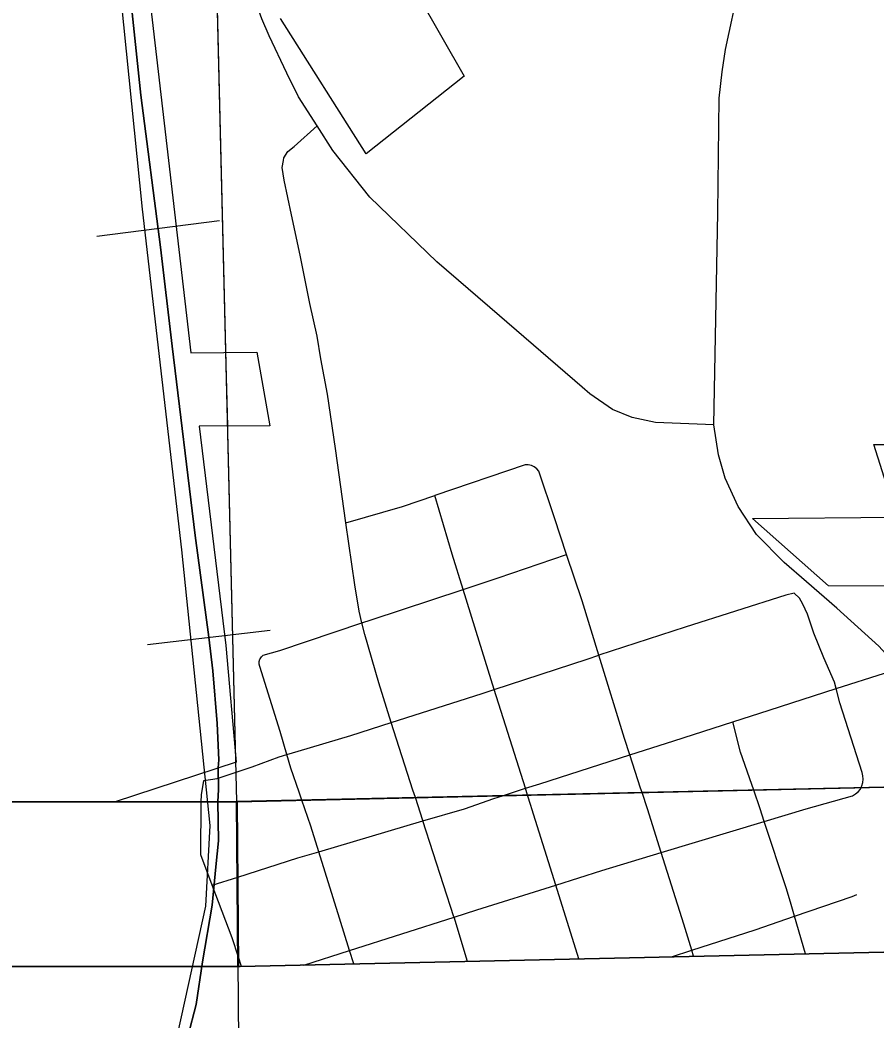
# Model space of a CAD drawing. Extents: x 23.6 to 68.7, y -63 to -29.
# Drawn here: x 44.699 to 45.218, y -57.767 to -57.161 of the extents above; entities that cross this region are included whole.
import ezdxf

# ---------------------------------------------------------------- set-up
doc = ezdxf.new("R2010")
doc.units = 0
for name, color, linetype in [('tdCoCityStreetMajor', 7, 'Continuous'), ('tdCoCityStreetMinor', 7, 'Continuous'), ('tdCoClipBndry', 7, 'Continuous'), ('tdCoCoBndry', 7, 'Continuous'), ('tdCoCoBndryPart', 7, 'Continuous'), ('tdCoCorpBndry', 7, 'Continuous'), ('tdCoRRCL', 7, 'Continuous'), ('tdCoSectLine', 7, 'Continuous'), ('tdCoSectLinePart', 7, 'Continuous'), ('tdCoTwpBndryShd', 7, 'Continuous')]:
    doc.layers.add(name, color=color, linetype=linetype)

msp = doc.modelspace()

# ---------------------------------------------------------------- linework, layer by layer
at = {"layer": 'tdCoCityStreetMajor'}
for points in [[(44.87936, -57.22525), (44.86799, -57.20759), (44.86108, -57.19328), (44.85023, -57.17059), (44.84592, -57.16028), (44.84201, -57.1498), (44.8385, -57.13918), (44.8354, -57.12843), (44.83334, -57.12009)], [(45.12009, -57.4066), (45.12237, -57.27793), (45.12332, -57.20839), (45.12499, -57.19244), (45.12713, -57.17886), (45.13547, -57.14028), (45.13986, -57.12174)], [(44.97053, -57.73192), (44.96246, -57.7051), (44.96239, -57.70487), (44.94352, -57.64678), (44.94342, -57.64646), (44.93897, -57.63265), (44.93751, -57.62811), (44.92433, -57.58712), (44.91677, -57.56306), (44.90822, -57.53379), (44.90656, -57.52665), (44.90494, -57.51965), (44.9023, -57.50354), (44.89672, -57.46608), (44.89044, -57.42091), (44.88577, -57.38797), (44.88173, -57.3665), (44.87939, -57.35269), (44.87493, -57.33292), (44.86919, -57.30359), (44.86388, -57.27915), (44.85941, -57.2581), (44.85814, -57.25045), (44.85892, -57.24623), (44.8592, -57.24471), (44.86154, -57.24089), (44.86536, -57.2377), (44.87936, -57.22525)], [(45.12009, -57.4066), (45.08454, -57.40518), (45.07041, -57.40212), (45.05864, -57.39718), (45.04477, -57.3877), (45.04012, -57.38366), (44.99006, -57.34051), (44.95208, -57.30771), (44.91139, -57.2685), (44.88895, -57.24014), (44.87936, -57.22525)], [(45.29339, -57.66444), (45.29043, -57.65518), (45.28179, -57.62854), (45.28019, -57.62498), (45.27962, -57.62372), (45.2739, -57.61103), (45.26682, -57.60012), (45.25837, -57.58711), (45.2411, -57.56393), (45.23276, -57.5547), (45.22014, -57.54075), (45.19474, -57.51782), (45.17629, -57.50178), (45.16268, -57.48995), (45.14599, -57.47299), (45.13469, -57.45604), (45.12692, -57.43885), (45.12292, -57.42473), (45.12009, -57.4066)]]:
    msp.add_lwpolyline(points, dxfattribs=at)
at = {"layer": 'tdCoCityStreetMinor'}
for p, q in [((45.08807, -57.66594), (45.15063, -57.64702)), ((45.03819, -57.73041), (45.02416, -57.68562)), ((45.1756, -57.72732), (45.16899, -57.70459)), ((44.87133, -57.73415), (44.89909, -57.7253)), ((44.90168, -57.73347), (44.89909, -57.7253)), ((45.0944, -57.72915), (45.10665, -57.7252)), ((45.10777, -57.72884), (45.10665, -57.7252))]:
    msp.add_line(p, q, dxfattribs=at)
for points in [[(45.03074, -57.48523), (45.02331, -57.46293), (45.01377, -57.43466), (45.01258, -57.43316), (45.01107, -57.43198), (45.011, -57.43195), (45.00934, -57.43118), (45.00746, -57.43081), (45.00555, -57.43087), (44.95073, -57.44939)], [(44.89672, -57.46608), (44.93108, -57.45603), (44.95073, -57.44939)], [(44.96794, -57.5064), (44.96133, -57.48496), (44.95073, -57.44939)], [(44.96794, -57.5064), (44.98911, -57.49943), (45.03074, -57.48523)], [(45.05026, -57.54628), (45.04008, -57.51324), (45.03074, -57.48523)], [(44.86109, -57.60654), (44.85693, -57.59248), (44.8446, -57.55319), (44.84422, -57.55168), (44.84426, -57.55012), (44.84472, -57.54863), (44.84478, -57.54854), (44.84557, -57.54732), (44.84674, -57.54629), (44.85676, -57.54349), (44.90656, -57.52665), (44.91217, -57.52475), (44.96794, -57.5064)], [(44.98683, -57.56709), (44.9776, -57.53774), (44.96794, -57.5064)], [(45.19427, -57.56648), (45.1933, -57.56256), (45.18672, -57.54793), (45.18064, -57.53297), (45.17686, -57.5213), (45.17407, -57.51521), (45.17209, -57.51176), (45.1688, -57.50864), (45.16371, -57.50995), (45.10271, -57.52919), (45.05026, -57.54628)], [(44.98683, -57.56709), (45.0432, -57.54859), (45.05026, -57.54628)], [(45.06913, -57.60675), (45.06589, -57.59676), (45.05026, -57.54628)], [(45.19427, -57.56648), (45.22355, -57.55714), (45.23276, -57.5547), (45.24098, -57.55253), (45.25561, -57.54826)], [(44.86109, -57.60654), (44.86794, -57.60448), (44.89984, -57.59495), (44.92433, -57.58712), (44.97957, -57.56947), (44.98683, -57.56709)], [(45.00573, -57.62699), (44.99503, -57.59314), (44.98683, -57.56709)], [(45.13146, -57.58666), (45.15351, -57.5795), (45.19427, -57.56648)], [(45.15063, -57.64702), (45.17604, -57.63934), (45.20415, -57.63145), (45.20599, -57.63042), (45.2076, -57.62906), (45.20892, -57.62742), (45.20949, -57.62635), (45.2099, -57.62555), (45.21051, -57.62353), (45.21071, -57.62143), (45.21051, -57.61933), (45.20991, -57.61731), (45.19642, -57.57522), (45.19427, -57.56648)], [(45.06913, -57.60675), (45.09581, -57.59824), (45.13146, -57.58666)], [(45.15063, -57.64702), (45.14809, -57.63934), (45.14419, -57.62803), (45.14302, -57.62463), (45.13625, -57.60498), (45.13146, -57.58666)], [(44.81574, -57.68581), (44.80879, -57.6673), (44.8091, -57.6351), (44.80914, -57.63087), (44.81056, -57.62228), (44.81879, -57.62109), (44.84, -57.61402), (44.85644, -57.60794), (44.86109, -57.60654)], [(44.8804, -57.66541), (44.8756, -57.64992), (44.8702, -57.63419), (44.86854, -57.62933), (44.86351, -57.61468), (44.86109, -57.60654)], [(45.00573, -57.62699), (45.01443, -57.62421), (45.06913, -57.60675)], [(45.08807, -57.66594), (45.0797, -57.63934), (45.07652, -57.62956), (45.07564, -57.62683), (45.06913, -57.60675)], [(44.8804, -57.66541), (44.94352, -57.64678), (44.96872, -57.63934), (44.98664, -57.63309), (44.99175, -57.63146), (45.00573, -57.62699)], [(45.02416, -57.68562), (45.00966, -57.63934), (45.009, -57.63737), (45.00703, -57.63112), (45.00573, -57.62699)], [(45.16899, -57.70459), (45.16691, -57.69746), (45.16413, -57.6879), (45.15063, -57.64702)], [(44.81574, -57.68581), (44.83124, -57.68084), (44.86771, -57.66915), (44.8804, -57.66541)], [(44.89909, -57.7253), (44.89286, -57.70565), (44.8804, -57.66541)], [(45.02416, -57.68562), (45.05217, -57.6768), (45.08807, -57.66594)], [(45.10665, -57.7252), (45.10174, -57.70935), (45.08807, -57.66594)], [(44.83349, -57.735), (44.83164, -57.72942), (44.82776, -57.71773), (44.81574, -57.68581)], [(44.89909, -57.7253), (44.96246, -57.7051), (44.97622, -57.70072), (45.02416, -57.68562)], [(45.16899, -57.70459), (45.20384, -57.69258), (45.20679, -57.69135)], [(45.10665, -57.7252), (45.14514, -57.7128), (45.16899, -57.70459)]]:
    msp.add_lwpolyline(points, dxfattribs=at)
at = {"layer": 'tdCoClipBndry'}
msp.add_lwpolyline([(56.82267, -57.55304), (51.82329, -57.63341), (46.80558, -57.70411), (45.80811, -57.71313), (44.83275, -57.73502), (43.84463, -57.73557), (42.81245, -57.75018), (36.85605, -57.81037), (34.84621, -57.83983), (33.86149, -57.84333), (32.85888, -57.85564), (32.83296, -57.85255), (32.80132, -57.83826), (32.77169, -57.80672), (32.76141, -57.78273), (32.75769, -57.7569), (32.68387, -51.72835), (32.6474, -49.72756), (32.62325, -45.74585), (32.61127, -44.74924), (32.58798, -43.7493), (32.58699, -43.00645), (32.59235, -42.74841), (32.5183, -35.77334)], dxfattribs=at)
at = {"layer": 'tdCoCoBndry'}
for p, q in [((45.7954, -57.61339), (44.83085, -57.63508)), ((44.83085, -57.63508), (45.7954, -57.61339)), ((44.8234, -57.63508), (43.84423, -57.63561)), ((43.84423, -57.63561), (44.8234, -57.63508)), ((44.83085, -57.63508), (44.8234, -57.63508)), ((44.8234, -57.63508), (44.83085, -57.63508)), ((44.83085, -57.63508), (44.83168, -57.73502)), ((44.83168, -57.73502), (44.83085, -57.63508))]:
    msp.add_line(p, q, dxfattribs=at)
for points in [[(35.8551, -57.72509), (36.85481, -57.71041), (37.86321, -57.70201), (38.86073, -57.68813), (39.82099, -57.68109), (40.80839, -57.67097), (40.82825, -57.67088), (41.81421, -57.66063), (42.81144, -57.65022), (43.828, -57.63825), (43.84389, -57.6356), (44.82306, -57.63508), (44.83051, -57.63507), (45.79506, -57.61338), (45.80654, -57.61317), (46.79765, -57.6042), (46.80417, -57.60415), (47.80134, -57.58996), (48.79999, -57.57306), (49.80131, -57.56135), (50.79735, -57.54718), (51.82188, -57.53345), (52.8221, -57.51894)], [(52.82244, -57.51895), (51.82222, -57.53346), (50.79769, -57.54719), (49.80165, -57.56136), (48.80033, -57.57307), (47.80168, -57.58996), (46.80451, -57.60416), (46.79799, -57.60421), (45.80688, -57.61318), (45.7954, -57.61339), (44.83085, -57.63508), (44.8234, -57.63508), (43.84423, -57.63561), (43.82834, -57.63826), (42.81178, -57.65023), (41.81455, -57.66064), (40.82859, -57.67089), (40.80873, -57.67098), (39.82133, -57.6811), (38.86107, -57.68814), (37.86355, -57.70202), (36.85515, -57.71042), (35.85544, -57.72509)], [(52.82244, -57.51895), (51.82222, -57.53346), (50.79769, -57.54719), (49.80165, -57.56136), (48.80033, -57.57307), (47.80168, -57.58996), (46.80451, -57.60416), (46.79799, -57.60421), (45.80688, -57.61318), (45.7954, -57.61339), (44.83085, -57.63508), (44.83168, -57.73502), (44.83275, -57.73502), (45.80811, -57.71313), (46.80558, -57.70411), (51.82329, -57.63341), (56.82267, -57.55304)], [(34.84621, -57.83983), (36.85605, -57.81037), (42.81245, -57.75018), (43.84463, -57.73557), (44.83168, -57.73502), (44.83085, -57.63508), (44.8234, -57.63508), (43.84423, -57.63561), (43.82834, -57.63826), (42.81178, -57.65023), (41.81455, -57.66064), (40.82859, -57.67089), (40.80873, -57.67098), (39.82133, -57.6811), (38.86107, -57.68814), (37.86355, -57.70202), (36.85515, -57.71042), (35.85544, -57.72509)]]:
    msp.add_lwpolyline(points, dxfattribs=at)
at = {"layer": 'tdCoCoBndryPart'}
msp.add_lwpolyline([(44.83051, -57.63507), (44.83759, -58.48499)], dxfattribs=at)
at = {"layer": 'tdCoCorpBndry'}
for points in [[(44.77474, -57.12082), (44.80275, -57.36288), (44.84273, -57.36254), (44.85069, -57.40708), (44.80791, -57.40744), (44.82405, -57.54046), (44.83027, -57.61113), (44.75677, -57.63512), (44.64737, -57.63518)], [(44.92638, -57.12117), (44.96861, -57.19507), (44.90913, -57.24224), (44.85715, -57.16009)], [(45.7954, -57.61339), (45.75274, -57.61462), (45.65944, -57.61769), (45.59752, -57.61919), (45.54675, -57.62048), (45.44448, -57.62252), (45.44446, -57.5719), (45.38895, -57.57231), (45.37146, -57.51527), (45.32443, -57.51561), (45.31936, -57.50012), (45.30544, -57.50447), (45.18954, -57.50425), (45.14344, -57.46332), (45.23103, -57.46253), (45.21716, -57.4185), (45.31788, -57.41845), (45.31859, -57.12254)], [(44.6756, -57.7351), (44.83275, -57.73502), (45.80811, -57.71313)]]:
    msp.add_lwpolyline(points, dxfattribs=at)
at = {"layer": 'tdCoRRCL'}
for p, q in [((44.82008, -57.28277), (44.74569, -57.29228)), ((44.85098, -57.53131), (44.77647, -57.53991))]:
    msp.add_line(p, q, dxfattribs=at)
for points in [[(44.74304, -58.02709), (44.76931, -57.89147), (44.81182, -57.6985), (44.81455, -57.64954), (44.79729, -57.48236), (44.77338, -57.27577), (44.74918, -57.03605), (44.7285, -56.8389), (44.71925, -56.68428), (44.72623, -56.58003), (44.75567, -56.51663), (44.75861, -56.2741), (44.74198, -56.13026), (44.70218, -55.81778), (44.65912, -55.58769), (44.64404, -55.48836), (44.62763, -55.41748), (44.57914, -55.28846), (44.55498, -55.23342), (44.32042, -54.76664)], [(44.76677, -57.15287), (44.77254, -57.20661), (44.78434, -57.29889), (44.79141, -57.35892), (44.80531, -57.47373), (44.8137, -57.53534), (44.81606, -57.55578), (44.81868, -57.58777), (44.81973, -57.60979), (44.81939, -57.61455), (44.81946, -57.62761), (44.8192, -57.63509), (44.81946, -57.65881), (44.81789, -57.67453), (44.81579, -57.69787), (44.80976, -57.73221), (44.80599, -57.7581), (44.80085, -57.77756)], [(44.80085, -57.77756), (44.80599, -57.7581), (44.80976, -57.73221), (44.81579, -57.69787), (44.81789, -57.67453), (44.81946, -57.65881), (44.8192, -57.63509), (44.81946, -57.62761), (44.81939, -57.61455), (44.81973, -57.60979), (44.81868, -57.58777), (44.81606, -57.55578), (44.8137, -57.53534), (44.80531, -57.47373), (44.79141, -57.35892), (44.78434, -57.29889), (44.77254, -57.20661), (44.76677, -57.15287)]]:
    msp.add_lwpolyline(points, dxfattribs=at)
at = {"layer": 'tdCoSectLine'}
for points in [[(44.80585, -56.62306), (44.83051, -57.63507)], [(44.83051, -57.63507), (45.79506, -57.61338)], [(43.84389, -57.6356), (44.82306, -57.63508), (44.83051, -57.63507)], [(44.83134, -57.73502), (44.83051, -57.63507)]]:
    msp.add_lwpolyline(points, dxfattribs=at)
at = {"layer": 'tdCoSectLinePart'}
msp.add_lwpolyline([(44.82388, -57.36269), (44.82496, -57.40729)], dxfattribs=at)
at = {"layer": 'tdCoTwpBndryShd'}
for points in [[(43.71876, -49.84409), (43.72061, -50.07095), (44.55313, -50.05574), (44.57062, -50.16586), (44.65206, -50.59761), (44.72461, -51.08943), (44.72931, -51.57958), (44.7461, -52.18403), (44.74944, -52.62075), (44.75986, -53.61968), (44.78663, -54.62135), (44.80886, -55.62407), (44.80372, -55.62236), (44.80372, -55.62412), (44.80585, -56.62306), (44.83051, -57.63507)], [(52.8221, -57.51894), (51.82188, -57.53345), (50.79735, -57.54718), (49.80131, -57.56135), (48.79999, -57.57306), (47.80134, -57.58996), (46.80417, -57.60415), (46.79765, -57.6042), (45.80654, -57.61317), (45.79506, -57.61338), (44.83051, -57.63507), (44.82306, -57.63508), (43.84389, -57.6356), (43.828, -57.63825), (42.81144, -57.65022), (41.81421, -57.66063), (40.82825, -57.67088), (40.80839, -57.67097), (39.82099, -57.68109), (38.86073, -57.68813), (37.86321, -57.70201), (36.85481, -57.71041), (35.8551, -57.72509)]]:
    msp.add_lwpolyline(points, dxfattribs=at)

doc.saveas('drawing.dxf')
